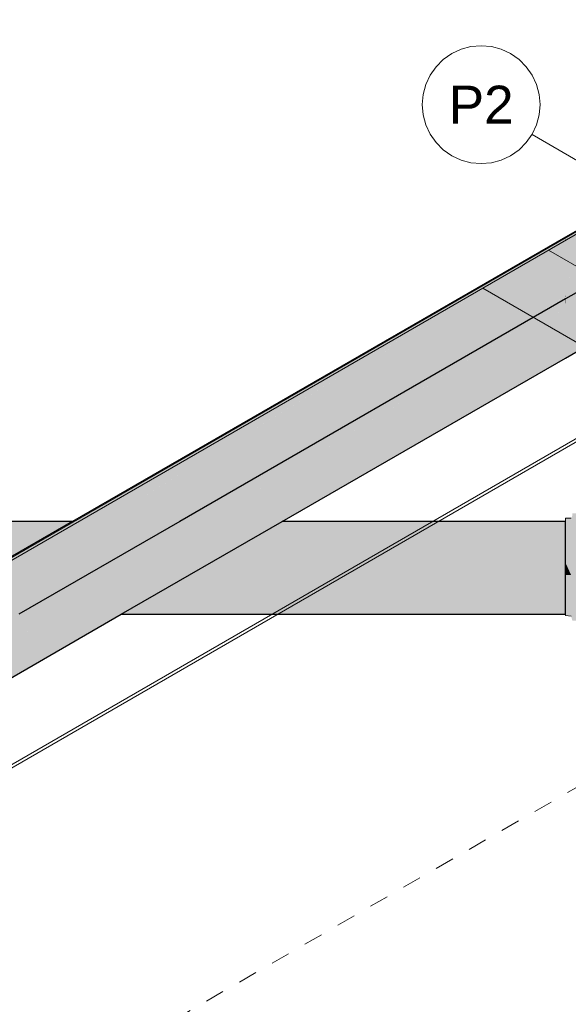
# Model space of a CAD drawing. Header units: millimetres. Extents: x -261 to 187, y -214 to 106.
# Tile 297 of 656: x -96.5 to -93.6, y -200.74 to -195.55. Entities that reach past the tile are written whole.
import ezdxf

# ---------------------------------------------------------------- set-up
doc = ezdxf.new("R2010")
doc.units = ezdxf.units.MM
doc.header["$LTSCALE"] = 0.005
doc.header["$MEASUREMENT"] = 0
doc.linetypes.add('JIS_02_2.0', pattern=[0.3, 0.2, -0.1])
doc.linetypes.add('NULL', pattern=[0])
for name, color, linetype, lineweight in [('AP-Condutos', 4, 'Continuous', 25), ('AP-Conexões', 9, 'Continuous', 18), ('DI-Indicação peça', 7, 'Continuous', 15), ('DI-Tabelas', 7, 'Continuous', 13), ('DI-Área do detalhe', 7, 'JIS_02_2.0', 9), ('IFC-Cobertura-Contorno', 253, 'Continuous', 5), ('IFC-Parede padrão-Contorno', 9, 'Continuous', 5), ('IFC-Parede-Contorno', 9, 'Continuous', 5), ('IFC-Segmento de fluxo-Contorno', 142, 'Continuous', 5)]:
    doc.layers.add(name, color=color, linetype=linetype, lineweight=lineweight)
doc.styles.add('Arial', font='arial.ttf')

msp = doc.modelspace()

# ---------------------------------------------------------------- hatches: boundary and pattern name
at = {"layer": 'AP-Condutos', "linetype": 'Continuous'}
for points in [[(-93.5391, -196.9583), (-93.5391, -196.7279), (-93.5391, -196.6583), (-93.5442, -196.6553), (-93.6181, -196.698), (-93.6182, -196.6989), (-93.6182, -196.7022), (-93.6182, -196.7039), (-93.6181, -196.7038), (-93.6182, -196.7039), (-93.6182, -196.7045), (-93.6182, -196.7039), (-93.6183, -196.704), (-93.6183, -196.7047), (-93.6183, -196.7051), (-93.6183, -196.7047), (-93.6183, -196.704), (-93.6184, -196.7049), (-93.6184, -196.7054), (-93.6184, -196.7057), (-93.6184, -196.7067), (-93.6183, -196.7067), (-93.6182, -196.7066), (-93.6182, -196.7058), (-93.6182, -196.7043), (-93.6182, -196.7058), (-93.6182, -196.7066), (-93.6181, -196.7066), (-93.6182, -196.7077), (-93.6181, -196.7076), (-93.6182, -196.7106), (-93.6182, -196.7118), (-93.6181, -196.7118), (-93.7782, -196.82), (-93.7731, -196.823), (-93.7782, -196.82), (-93.6186, -196.7121), (-93.6184, -196.7104), (-93.6184, -196.71), (-93.6184, -196.7092), (-93.6184, -196.7078), (-93.6186, -196.7079), (-93.7812, -196.8183), (-93.7806, -196.8186), (-93.7812, -196.8183), (-94.2643, -197.146), (-93.7812, -196.8183), (-93.6181, -196.7076), (-93.7813, -196.8183), (-93.6181, -196.7076), (-93.7885, -196.8141), (-94.2673, -197.1477), (-95.8138, -198.1973), (-94.2353, -197.1293), (-94.0557, -197.0258), (-93.7386, -196.8429), (-94.0557, -197.0258), (-94.2353, -197.1293), (-95.8138, -198.1973), (-94.2673, -197.1477), (-93.7885, -196.8141), (-93.6186, -196.7079), (-93.6186, -196.7068), (-93.7893, -196.8136), (-94.9912, -197.5652), (-95.8153, -198.1973), (-94.9912, -197.5652), (-96.0035, -198.1973), (-95.0007, -197.5706), (-93.6181, -196.7066), (-95.004, -197.5725), (-93.6181, -196.7066), (-95.5729, -197.9005), (-96.0039, -198.1973), (-95.5729, -197.9005), (-96.0589, -198.1973), (-93.6181, -196.7038), (-96.2085, -198.1973), (-96.06, -198.1973), (-96.2085, -198.1973), (-93.6181, -196.698), (-96.211, -198.1973), (-97.0582, -198.6872), (-96.2111, -198.1973), (-93.6181, -196.6979), (-96.2147, -198.1973), (-97.0631, -198.6872), (-96.2147, -198.1973), (-93.6181, -196.6979), (-96.2158, -198.1973), (-97.0644, -198.6872), (-100.162, -200.4766), (-100.1609, -200.476), (-97.0644, -198.6872), (-100.1627, -200.4755), (-100.1638, -200.4762), (-102.2527, -201.682), (-102.2562, -201.684), (-102.2532, -201.6857), (-102.2527, -201.6861), (-102.0293, -201.8152), (-102.0259, -201.8172), (-102.2527, -201.9804), (-102.0052, -201.8292), (-102.0039, -201.8299), (-101.9964, -201.8342), (-99.7942, -200.5646), (-99.7931, -200.5639), (-96.8609, -198.6872), (-99.894, -200.5398), (-99.8952, -200.5405), (-96.8609, -198.6872), (-96.7879, -198.6872), (-96.5379, -198.6872), (-96.7879, -198.6872), (-96.8609, -198.6872), (-99.7942, -200.5646), (-101.8909, -201.7734), (-101.9098, -201.7843), (-101.9094, -201.7845), (-101.9098, -201.7843), (-101.9964, -201.8342), (-101.9942, -201.8355), (-101.9069, -201.7859), (-101.9942, -201.8355), (-102.1635, -201.9463), (-101.9828, -201.8421), (-101.9896, -201.8382), (-101.9828, -201.8421), (-101.9575, -201.8275), (-101.9062, -201.7863), (-101.9575, -201.8275), (-101.9046, -201.7872), (-101.8909, -201.7768), (-101.9046, -201.7872), (-101.9575, -201.8275), (-101.8961, -201.7921), (-101.8927, -201.7941), (-101.8909, -201.7892), (-100.4147, -200.9381), (-101.8909, -201.7892), (-101.8927, -201.7941), (-101.8909, -201.7932), (-99.932, -200.6638), (-99.9039, -200.6436), (-99.932, -200.6638), (-99.77, -200.5704), (-99.7749, -200.5692), (-97.4099, -199.2057), (-99.7749, -200.5692), (-99.77, -200.5704), (-96.7993, -198.8577), (-96.746, -198.8229), (-96.7993, -198.8577), (-96.5036, -198.6872), (-96.5106, -198.6872), (-95.9602, -198.3699), (-96.5106, -198.6872), (-96.5036, -198.6872), (-95.8122, -198.2886), (-95.787, -198.27), (-95.6882, -198.1973), (-95.787, -198.27), (-95.8122, -198.2886), (-95.6539, -198.1973), (-95.6609, -198.1973), (-94.446, -197.4969), (-95.6609, -198.1973), (-95.6539, -198.1973), (-94.128, -197.3176), (-94.0241, -197.2536), (-94.128, -197.3176), (-94.1222, -197.3142), (-94.0637, -197.2805), (-93.9567, -197.2148), (-93.9729, -197.2241), (-93.9567, -197.2148), (-93.6185, -197.0041), (-94.0194, -197.251), (-93.6181, -197.0039), (-93.6181, -196.9126), (-93.6181, -196.7735), (-93.6181, -196.9126), (-93.6181, -197.0039), (-93.5997, -196.9232), (-93.5574, -196.7385), (-93.6181, -197.0039), (-93.6182, -197.0039), (-93.6182, -197.0045), (-93.6182, -197.0039), (-93.6183, -197.004), (-93.6184, -197.004), (-93.6184, -197.005), (-93.6184, -197.0056), (-93.6183, -197.0049), (-93.6183, -197.0053), (-93.6183, -197.0049), (-93.6184, -197.0056), (-93.6184, -197.0059), (-93.6184, -197.0056), (-93.6184, -197.005), (-93.6184, -197.004), (-93.6185, -197.0041), (-93.9567, -197.2148), (-93.6185, -197.0071), (-93.6184, -197.007), (-93.6183, -197.0069), (-93.6182, -197.0069), (-93.6182, -197.0062), (-93.6182, -197.0044), (-93.6182, -197.0062), (-93.6182, -197.0069), (-93.6181, -197.0068), (-93.6182, -197.0082), (-93.6181, -197.0082), (-93.6182, -197.0082), (-93.6182, -197.0092), (-93.6182, -197.0129), (-93.6182, -197.0143), (-93.6181, -197.0142), (-93.6902, -197.0652), (-93.6643, -197.0503), (-93.6182, -197.16), (-93.6181, -197.0236), (-93.6162, -197.0225), (-93.544, -196.9809), (-93.529, -196.9723), (-93.5219, -196.9682)], [(-93.5442, -196.6553), (-93.6181, -196.6978), (-93.6182, -196.6979), (-93.6181, -196.6979)], [(-93.5442, -196.6553), (-93.6181, -196.6979), (-93.6182, -196.698), (-93.6181, -196.698)], [(-93.6181, -196.6978), (-96.2189, -198.1973), (-97.0686, -198.6872), (-100.1638, -200.4762), (-97.0644, -198.6872), (-96.2158, -198.1973)], [(-96.2158, -198.1973), (-93.6186, -196.6982), (-93.6186, -196.6981)], [(-96.211, -198.1973), (-93.6186, -196.6982), (-93.6186, -196.6982)], [(-93.6184, -196.6981), (-93.6186, -196.6982), (-96.2085, -198.1973), (-93.6186, -196.7041), (-93.6184, -196.704), (-93.6184, -196.7018), (-93.6184, -196.7012), (-93.6184, -196.7001)], [(-93.6184, -196.7049), (-93.6184, -196.704), (-93.6186, -196.7041), (-96.0589, -198.1973), (-93.6186, -196.7068)], [(-95.0007, -197.5706), (-96.0035, -198.1973), (-94.9912, -197.5652), (-93.6186, -196.7068)], [(-93.6184, -196.698), (-93.6186, -196.6981), (-93.6186, -196.6982)], [(-93.6184, -196.6981), (-93.6186, -196.6982), (-93.6186, -196.6982)], [(-93.6186, -196.7068), (-93.6184, -196.7054), (-93.6184, -196.7049)], [(-93.6186, -196.7068), (-93.6184, -196.7067), (-93.6184, -196.7057), (-93.6184, -196.7054)], [(-93.6183, -196.7078), (-93.6182, -196.7077), (-93.6182, -196.7074), (-93.6182, -196.7068), (-93.6182, -196.7066), (-93.6182, -196.7068), (-93.6182, -196.7066), (-93.6183, -196.7071), (-93.6182, -196.7066), (-93.6183, -196.707), (-93.6184, -196.7074), (-93.6183, -196.707), (-93.6183, -196.7067), (-93.6184, -196.7073), (-93.6186, -196.7079), (-93.6184, -196.7078)], [(-93.6184, -196.7067), (-93.6186, -196.7068), (-93.6186, -196.7079)], [(-93.6184, -196.7071), (-93.6183, -196.7067), (-93.6184, -196.7067), (-93.6186, -196.7079)], [(-93.6186, -196.7079), (-93.6184, -196.7073), (-93.6183, -196.7067), (-93.6184, -196.7071)], [(-93.6186, -196.7121), (-93.6184, -196.7119), (-93.6184, -196.7104)], [(-93.6182, -196.698), (-93.6183, -196.6981), (-93.6184, -196.6981), (-93.6184, -196.7001), (-93.6184, -196.7012), (-93.6184, -196.7018), (-93.6183, -196.6998), (-93.6184, -196.7018), (-93.6184, -196.704), (-93.6183, -196.704), (-93.6183, -196.7006), (-93.6183, -196.704), (-93.6182, -196.7039), (-93.6182, -196.7022), (-93.6182, -196.6989), (-93.6182, -196.698), (-93.6182, -196.6992)], [(-93.6183, -196.704), (-93.6184, -196.704), (-93.6184, -196.7049)], [(-93.6184, -196.7119), (-93.6183, -196.7119), (-93.6182, -196.7118), (-93.6182, -196.7106), (-93.6182, -196.7083), (-93.6182, -196.7077), (-93.6182, -196.7086), (-93.6182, -196.7077), (-93.6183, -196.7078), (-93.6183, -196.7089), (-93.6183, -196.7096), (-93.6183, -196.7089), (-93.6183, -196.7078), (-93.6184, -196.7078), (-93.6184, -196.7092), (-93.6184, -196.71), (-93.6184, -196.7104)], [(-93.6183, -196.698), (-93.6182, -196.698), (-93.6182, -196.6979)], [(-93.6183, -196.6981), (-93.6182, -196.698), (-93.6182, -196.698)], [(-93.6182, -196.7066), (-93.6183, -196.7067), (-93.6183, -196.707)], [(-93.6181, -196.698), (-93.6182, -196.698), (-93.6182, -196.6989)], [(-93.6182, -196.7074), (-93.6182, -196.7077), (-93.6181, -196.7066), (-93.6182, -196.7066), (-93.6182, -196.7068)], [(-93.6181, -196.7076), (-93.6182, -196.7077), (-93.6182, -196.7083), (-93.6182, -196.7106)], [(-93.2626, -197.1181), (-93.2569, -197.1057), (-93.2569, -196.8214), (-93.2963, -197.0986), (-93.2684, -197.1148), (-93.2963, -197.0986), (-93.2569, -196.8214), (-93.3291, -197.0796), (-93.2569, -196.8214), (-93.2621, -196.8184), (-93.5217, -196.9683), (-93.2621, -196.8184), (-93.5218, -196.9683), (-93.2621, -196.8184), (-93.5219, -196.9682), (-93.6181, -197.0236), (-93.6182, -197.0239), (-93.6181, -197.0239), (-93.6182, -197.024), (-93.6181, -197.024), (-93.6182, -197.0243), (-93.6181, -197.0243), (-93.5215, -196.9684), (-93.5182, -196.9703), (-93.5215, -196.9684), (-93.6181, -197.0243), (-93.6182, -197.0243), (-93.6182, -197.0252), (-93.6182, -197.0285), (-93.6182, -197.0297), (-93.6181, -197.0296), (-93.5167, -196.9712), (-93.6181, -197.0296), (-93.6182, -197.0297), (-93.6182, -197.0318), (-93.6182, -197.0396), (-93.6182, -197.0423), (-93.6181, -197.0423), (-93.5091, -196.9756), (-93.6181, -197.0423), (-93.6182, -197.0423), (-93.6182, -197.0432), (-93.6182, -197.0466), (-93.6182, -197.0477), (-93.6181, -197.0477), (-93.506, -196.9774), (-93.6181, -197.0477), (-93.6182, -197.0477), (-93.6182, -197.0516), (-93.6182, -197.0477), (-93.6182, -197.0527), (-93.6182, -197.0477), (-93.6183, -197.0478), (-93.6183, -197.0548), (-93.6183, -197.0582), (-93.6183, -197.0548), (-93.6183, -197.0478), (-93.6184, -197.0478), (-93.6184, -197.0557), (-93.6184, -197.0603), (-93.6184, -197.0625), (-93.6184, -197.0707), (-93.6183, -197.0706), (-93.6182, -197.0705), (-93.6182, -197.066), (-93.6182, -197.0705), (-93.6181, -197.0705), (-93.4936, -196.9846), (-93.4068, -197.0347), (-93.4936, -196.9846), (-93.6181, -197.0705), (-93.7314, -197.1486), (-93.6185, -197.0707), (-93.6184, -197.0707), (-93.6184, -197.0625), (-93.6184, -197.0603), (-93.6184, -197.0557), (-93.6184, -197.0478), (-93.6185, -197.0479), (-93.7578, -197.1459), (-95.2521, -198.1973), (-95.047, -198.1475), (-95.0451, -198.1463), (-93.7229, -197.1495), (-93.6182, -197.16), (-93.503, -197.1717), (-93.3549, -197.1719), (-93.3025, -197.1416), (-93.3549, -197.1719), (-93.503, -197.1717), (-93.6182, -197.16), (-93.7229, -197.1495), (-93.6182, -197.3237), (-93.604, -197.3155), (-93.3766, -197.1844), (-93.604, -197.3155), (-93.6182, -197.3237), (-93.7229, -197.1495), (-95.0451, -198.1463), (-93.6233, -197.3266), (-95.0451, -198.1463), (-95.047, -198.1475), (-95.2521, -198.1973), (-93.7578, -197.1459), (-93.6181, -197.0477), (-93.7586, -197.1459), (-93.6181, -197.0477), (-93.7726, -197.1445), (-95.4533, -198.1973), (-95.262, -198.1973), (-95.4533, -198.1973), (-95.8647, -198.6189), (-95.8563, -198.614), (-95.1335, -198.1973), (-95.8563, -198.614), (-95.8647, -198.6189), (-95.4533, -198.1973), (-93.7794, -197.1438), (-93.6181, -197.0423), (-93.7796, -197.1438), (-93.6181, -197.0423), (-93.7835, -197.1434), (-95.4559, -198.1973), (-93.7835, -197.1434), (-95.5071, -198.1973), (-93.6181, -197.0296), (-95.6435, -198.1973), (-95.5132, -198.1973), (-95.6435, -198.1973), (-93.6181, -197.0243), (-95.6462, -198.1973), (-96.4932, -198.6872), (-95.6464, -198.1973), (-93.6181, -197.024), (-95.6501, -198.1973), (-93.6181, -197.0239), (-95.6501, -198.1973), (-96.4984, -198.6872), (-95.6501, -198.1973), (-93.6181, -197.0239), (-95.651, -198.1973), (-93.6181, -197.0236), (-95.6539, -198.1973), (-95.6512, -198.1973), (-95.6539, -198.1973), (-96.5036, -198.6872), (-99.7645, -200.5717), (-96.4997, -198.6872), (-99.7626, -200.5721), (-99.7614, -200.5715), (-96.4997, -198.6872), (-99.7633, -200.571), (-99.7645, -200.5717), (-99.7633, -200.571), (-99.7688, -200.5697), (-99.77, -200.5704), (-101.8909, -201.7991), (-101.8909, -201.7992), (-101.8909, -202.088), (-101.8909, -202.0932), (-101.8909, -202.1008), (-101.8909, -202.1052), (-101.6739, -201.9681), (-101.8909, -202.1052), (-99.3875, -200.6619), (-99.4022, -200.6584), (-99.4955, -200.636), (-96.3083, -198.6872), (-96.2353, -198.6872), (-95.9313, -198.6573), (-96.2353, -198.6872), (-96.3083, -198.6872), (-99.4943, -200.6353), (-99.4955, -200.636), (-99.4022, -200.6584), (-99.4021, -200.6583), (-99.401, -200.6576), (-99.4021, -200.6583), (-99.4022, -200.6584), (-99.3875, -200.6619), (-99.3863, -200.6611), (-99.2023, -200.5431), (-99.1471, -200.5113), (-95.9832, -198.6872), (-99.1471, -200.5113), (-99.2023, -200.5431), (-99.3875, -200.6619), (-95.9624, -198.6872), (-95.1127, -198.1973), (-93.6182, -197.3357), (-93.3589, -197.1862), (-93.2702, -197.1351), (-93.2629, -197.1188)], [(-95.6464, -198.1973), (-96.4932, -198.6872), (-95.6462, -198.1973), (-93.6181, -197.024)], [(-95.651, -198.1973), (-93.6185, -197.0241), (-93.6185, -197.0239)], [(-95.6501, -198.1973), (-93.6185, -197.0242), (-93.6185, -197.0241)], [(-95.6462, -198.1973), (-93.6185, -197.0245), (-93.6185, -197.0242)], [(-93.6184, -197.0244), (-93.6185, -197.0245), (-95.6435, -198.1973), (-93.6185, -197.0298), (-93.6184, -197.0298), (-93.6184, -197.0278), (-93.6184, -197.0273), (-93.6184, -197.0263)], [(-93.6185, -197.0425), (-93.6184, -197.0424), (-93.6184, -197.0379), (-93.6184, -197.0366), (-93.6184, -197.0341), (-93.6184, -197.0298), (-93.6185, -197.0299), (-95.5071, -198.1973)], [(-93.6181, -197.0082), (-93.8256, -197.1391), (-93.6185, -197.0084), (-93.6185, -197.0071), (-93.8272, -197.1389), (-93.6181, -197.0068), (-93.8324, -197.1384), (-94.0637, -197.2805), (-93.9846, -197.2349), (-93.9232, -197.1995), (-93.8273, -197.1389), (-93.9232, -197.1995), (-93.9228, -197.1993), (-93.9221, -197.1989), (-93.9016, -197.1871), (-93.8543, -197.1598), (-93.8195, -197.1397), (-93.7341, -197.0905), (-93.7331, -197.0899)], [(-93.6184, -197.0083), (-93.6185, -197.0084), (-93.7331, -197.0899), (-93.7123, -197.0779), (-93.6902, -197.0652), (-93.6185, -197.0145), (-93.6184, -197.0144), (-93.6184, -197.0122), (-93.6184, -197.0116), (-93.6184, -197.0104)], [(-93.6182, -197.0071), (-93.6182, -197.0069), (-93.6182, -197.0072), (-93.6182, -197.0069), (-93.6183, -197.0075), (-93.6182, -197.0069), (-93.6183, -197.0074), (-93.6184, -197.0078), (-93.6184, -197.0077), (-93.6185, -197.0084), (-93.6184, -197.0083), (-93.6183, -197.0083), (-93.6182, -197.0082), (-93.6182, -197.0079)], [(-93.6184, -197.007), (-93.6185, -197.0071), (-93.6185, -197.0084), (-93.6184, -197.0077), (-93.6184, -197.0074)], [(-93.6184, -197.0239), (-93.6184, -197.0238), (-93.6185, -197.0241)], [(-93.6184, -197.0238), (-93.6185, -197.0239), (-93.6185, -197.0241)], [(-93.6185, -197.0241), (-93.6184, -197.024), (-93.6184, -197.0239)], [(-93.6185, -197.0241), (-93.6184, -197.0239), (-93.6184, -197.0239)], [(-93.6184, -197.024), (-93.6185, -197.0241), (-93.6185, -197.0242)], [(-93.6184, -197.0242), (-93.6184, -197.0241), (-93.6185, -197.0245)], [(-93.6184, -197.0241), (-93.6185, -197.0242), (-93.6185, -197.0245)], [(-93.6185, -197.0245), (-93.6184, -197.0243), (-93.6184, -197.0242)], [(-93.6185, -197.0245), (-93.6184, -197.0244), (-93.6184, -197.0243)], [(-93.6184, -197.0077), (-93.6184, -197.0078), (-93.6183, -197.0074), (-93.6183, -197.007)], [(-93.6183, -197.007), (-93.6184, -197.007), (-93.6184, -197.0074), (-93.6184, -197.0077)], [(-93.6182, -197.0082), (-93.6183, -197.0083), (-93.6183, -197.0101), (-93.6183, -197.0083), (-93.6184, -197.0083), (-93.6184, -197.0104), (-93.6184, -197.0116), (-93.6184, -197.0122), (-93.6184, -197.0144), (-93.6183, -197.0143), (-93.6183, -197.011), (-93.6183, -197.0143), (-93.6182, -197.0143), (-93.6182, -197.0129), (-93.6182, -197.0092), (-93.6182, -197.0082), (-93.6182, -197.0095)], [(-93.6184, -197.0239), (-93.6184, -197.0239), (-93.6183, -197.0237)], [(-93.6184, -197.0239), (-93.6183, -197.0238), (-93.6183, -197.0237)], [(-93.6183, -197.0237), (-93.6184, -197.0238), (-93.6184, -197.0239)], [(-93.6184, -197.024), (-93.6183, -197.024), (-93.6183, -197.0238)], [(-93.6184, -197.0239), (-93.6184, -197.024), (-93.6183, -197.0238)], [(-93.6184, -197.0241), (-93.6183, -197.0241), (-93.6183, -197.024)], [(-93.6184, -197.0242), (-93.6184, -197.0243), (-93.6183, -197.0241)], [(-93.6184, -197.0243), (-93.6183, -197.0242), (-93.6183, -197.0241)], [(-93.6183, -197.0241), (-93.6184, -197.0241), (-93.6184, -197.0242)], [(-93.6184, -197.0244), (-93.6183, -197.0244), (-93.6183, -197.0242)], [(-93.6184, -197.0243), (-93.6184, -197.0244), (-93.6183, -197.0242)], [(-93.6184, -197.0243), (-93.6183, -197.0242), (-93.6183, -197.0242)], [(-93.6182, -197.0243), (-93.6183, -197.0244), (-93.6183, -197.026), (-93.6183, -197.0244), (-93.6184, -197.0244), (-93.6184, -197.0263), (-93.6184, -197.0273), (-93.6184, -197.0278), (-93.6184, -197.0298), (-93.6183, -197.0297), (-93.6183, -197.0268), (-93.6183, -197.0297), (-93.6182, -197.0297), (-93.6182, -197.0285), (-93.6182, -197.0252), (-93.6182, -197.0243), (-93.6182, -197.0255)], [(-93.6184, -197.0424), (-93.6183, -197.0424), (-93.6182, -197.0423), (-93.6182, -197.0396), (-93.6182, -197.0318), (-93.6182, -197.0297), (-93.6182, -197.0324), (-93.6182, -197.0297), (-93.6183, -197.0297), (-93.6183, -197.0336), (-93.6183, -197.0354), (-93.6183, -197.0336), (-93.6183, -197.0297), (-93.6184, -197.0298), (-93.6184, -197.0341), (-93.6184, -197.0366), (-93.6184, -197.0379)], [(-93.6182, -197.0069), (-93.6183, -197.007), (-93.6183, -197.0074)], [(-93.6183, -197.024), (-93.6182, -197.0239), (-93.6182, -197.0237)], [(-93.6183, -197.0238), (-93.6183, -197.024), (-93.6182, -197.0237)], [(-93.6183, -197.0238), (-93.6182, -197.0237), (-93.6182, -197.0237)], [(-93.6182, -197.0237), (-93.6183, -197.0237), (-93.6183, -197.0238)], [(-93.6183, -197.024), (-93.6183, -197.0241), (-93.6182, -197.0239)], [(-93.6183, -197.0241), (-93.6182, -197.024), (-93.6182, -197.0239)], [(-93.6183, -197.0242), (-93.6183, -197.0242), (-93.6182, -197.024)], [(-93.6183, -197.0242), (-93.6182, -197.0241), (-93.6182, -197.024)], [(-93.6182, -197.024), (-93.6183, -197.0241), (-93.6183, -197.0242)], [(-93.6183, -197.0244), (-93.6182, -197.0243), (-93.6182, -197.0241)], [(-93.6183, -197.0242), (-93.6183, -197.0244), (-93.6182, -197.0241)], [(-93.6181, -197.0068), (-93.6182, -197.0069), (-93.6182, -197.0071), (-93.6182, -197.0079), (-93.6182, -197.0082)], [(-93.6182, -197.0239), (-93.6182, -197.0239), (-93.6181, -197.0236)], [(-93.6181, -197.0236), (-93.6182, -197.0237), (-93.6182, -197.0239)], [(-93.6181, -197.0236), (-93.6182, -197.0237), (-93.6182, -197.0237)], [(-93.6182, -197.0239), (-93.6182, -197.0237), (-93.6182, -197.0239)], [(-93.6181, -197.0239), (-93.6182, -197.0239), (-93.6182, -197.024)], [(-93.6182, -197.0243), (-93.6182, -197.0243), (-93.6181, -197.024)], [(-93.6181, -197.024), (-93.6182, -197.0241), (-93.6182, -197.0243)], [(-93.6181, -197.024), (-93.6182, -197.024), (-93.6182, -197.0241)], [(-93.6182, -197.0243), (-93.6182, -197.0241), (-93.6182, -197.0243)], [(-93.6185, -197.0479), (-93.6184, -197.0478), (-93.6184, -197.0459), (-93.6184, -197.0453), (-93.6184, -197.0443), (-93.6184, -197.0424), (-93.6185, -197.0425), (-93.7794, -197.1438), (-95.4533, -198.1973), (-93.7726, -197.1445)], [(-93.6184, -197.0478), (-93.6183, -197.0478), (-93.6182, -197.0477), (-93.6182, -197.0466), (-93.6182, -197.0432), (-93.6182, -197.0423), (-93.6182, -197.0435), (-93.6182, -197.0423), (-93.6183, -197.0424), (-93.6183, -197.044), (-93.6183, -197.0448), (-93.6183, -197.044), (-93.6183, -197.0424), (-93.6184, -197.0424), (-93.6184, -197.0443), (-93.6184, -197.0453), (-93.6184, -197.0459)], [(-96.2189, -198.1973), (-107.4187, -198.1973), (-107.4385, -198.2061), (-107.5209, -198.2431), (-107.5396, -198.258), (-107.6209, -198.3227), (-107.6355, -198.3408), (-107.7013, -198.4223), (-107.7096, -198.4404), (-107.7483, -198.5247), (-107.7493, -198.54), (-107.7537, -198.6122), (-107.7472, -198.6223), (-107.7166, -198.6697), (-107.7037, -198.6728), (-97.0396, -198.6704), (-97.0388, -198.67), (-97.0383, -198.6697), (-97.026, -198.6626), (-97.0185, -198.6583), (-96.9427, -198.6146), (-96.9402, -198.6131), (-96.9386, -198.6122), (-96.9207, -198.6019), (-96.9094, -198.5954), (-96.7927, -198.5281), (-96.7892, -198.5261), (-96.7868, -198.5247), (-96.7673, -198.5135), (-96.7543, -198.5059), (-96.6159, -198.4262), (-96.612, -198.4239), (-96.6092, -198.4223), (-96.5918, -198.4123), (-96.5793, -198.4051), (-96.4427, -198.3263), (-95.8727, -198.3235), (-96.4392, -198.3243), (-96.4364, -198.3227), (-96.4238, -198.3154), (-96.4139, -198.3097), (-96.3033, -198.246), (-96.3006, -198.2444), (-96.2984, -198.2431), (-96.2916, -198.2392), (-96.286, -198.236), (-96.2218, -198.199), (-96.2203, -198.1981)], [(-93.6183, -198.6872), (-93.6183, -198.6697), (-93.6183, -198.6122), (-93.6183, -198.5247), (-93.6183, -198.4223), (-93.6183, -198.3227), (-93.6183, -198.2431), (-93.6183, -198.1973), (-95.1127, -198.1973), (-95.1144, -198.1983), (-95.1838, -198.2383), (-95.1849, -198.2389), (-95.1921, -198.2431), (-95.1951, -198.2448), (-95.3147, -198.3138), (-95.3165, -198.3148), (-95.3302, -198.3227), (-95.334, -198.3249), (-95.4821, -198.4103), (-95.4841, -198.4114), (-95.503, -198.4223), (-95.5072, -198.4247), (-95.6575, -198.5114), (-95.6594, -198.5125), (-95.6806, -198.5247), (-95.6845, -198.5269), (-95.8114, -198.6001), (-95.8129, -198.601), (-95.8324, -198.6122), (-95.8351, -198.6138), (-95.9177, -198.6614), (-95.9187, -198.662), (-95.932, -198.6697), (-95.9329, -198.6702), (-95.958, -198.6846), (-95.9583, -198.6848), (-95.9624, -198.6872)]]:
    msp.add_hatch(color=151, dxfattribs=at).paths.add_polyline_path(points)
at = {"layer": 'AP-Conexões', "linetype": 'Continuous'}
for points in [[(-93.589, -198.188), (-93.589, -198.1798), (-93.6183, -198.18), (-93.6183, -198.1949), (-93.589, -198.1971), (-93.5916, -198.1969), (-93.5917, -198.1971), (-93.5916, -198.1969), (-93.6183, -198.1949), (-93.6132, -198.1971), (-93.5941, -198.2051), (-93.6127, -198.1973), (-93.6183, -198.1949), (-93.6183, -198.1973), (-93.6184, -198.2265), (-93.5942, -198.2055), (-93.6184, -198.2265), (-93.5962, -198.212), (-93.589, -198.2073), (-93.5962, -198.212), (-93.6184, -198.2265), (-93.6005, -198.2265), (-93.589, -198.2265), (-93.6184, -198.2265), (-93.6183, -198.2725), (-93.5889, -198.2585), (-93.6183, -198.2725), (-93.6183, -198.3299), (-93.6184, -198.3946), (-93.6183, -198.4623), (-93.6183, -198.5284), (-93.6184, -198.5884), (-93.6183, -198.6382), (-93.6183, -198.6743), (-93.6183, -198.6872), (-93.6184, -198.6944), (-93.6078, -198.6872), (-93.5889, -198.6743), (-93.5842, -198.6977), (-93.5818, -198.7091), (-93.5818, -198.698), (-93.5818, -198.6966), (-93.5818, -198.7091), (-93.5889, -198.6743), (-93.6184, -198.6944), (-93.589, -198.6973), (-93.5818, -198.7217), (-93.528, -198.7186), (-93.528, -198.6966), (-93.5819, -198.6685), (-93.5889, -198.623), (-93.5819, -198.6685), (-93.528, -198.6966), (-93.528, -198.657), (-93.5818, -198.6403), (-93.5818, -198.6), (-93.5889, -198.5493), (-93.589, -198.4624), (-93.589, -198.3725), (-93.5889, -198.2906), (-93.589, -198.3725), (-93.589, -198.4624), (-93.5889, -198.5493), (-93.5818, -198.6), (-93.5818, -198.6403), (-93.528, -198.657), (-93.528, -198.6026), (-93.5818, -198.5598), (-93.5818, -198.5121), (-93.5818, -198.4645), (-93.5818, -198.4154), (-93.5819, -198.3662), (-93.5818, -198.3214), (-93.5818, -198.2766), (-93.5819, -198.3662), (-93.5818, -198.4154), (-93.5818, -198.4645), (-93.5818, -198.5121), (-93.5818, -198.5598), (-93.528, -198.6026), (-93.528, -198.5369), (-93.528, -198.4646), (-93.528, -198.3905), (-93.528, -198.3196), (-93.528, -198.2569), (-93.5819, -198.2065), (-93.528, -198.2569), (-93.528, -198.2065), (-93.528, -198.1971), (-93.5672, -198.1971), (-93.5819, -198.1971), (-93.5672, -198.1971), (-93.528, -198.1971), (-93.528, -198.172), (-93.528, -198.1556), (-93.5819, -198.1553), (-93.5818, -198.1644), (-93.5873, -198.1971), (-93.5844, -198.1797), (-93.5818, -198.1644), (-93.5865, -198.1797)], [(-93.6183, -198.416), (-93.6184, -198.4799), (-93.589, -198.4799)]]:
    msp.add_hatch(color=140, dxfattribs=at).paths.add_polyline_path(points)

# ---------------------------------------------------------------- linework, layer by layer
at = {"layer": 'AP-Condutos'}
for p, q in [((-93.5442, -196.6553), (-93.6181, -196.6978)), ((-93.6181, -196.6978), (-96.2189, -198.1973)), ((-93.5219, -196.9682), (-93.6181, -197.0236)), ((-93.6181, -197.0236), (-95.6539, -198.1973)), ((-93.6182, -197.3357), (-93.3589, -197.1862)), ((-95.1127, -198.1973), (-93.6182, -197.3357)), ((-96.2189, -198.1973), (-107.4187, -198.1973)), ((-96.2189, -198.1973), (-97.0686, -198.6872)), ((-95.6539, -198.1973), (-96.5036, -198.6872)), ((-95.9624, -198.6872), (-95.1127, -198.1973)), ((-93.6183, -198.1973), (-95.1127, -198.1973)), ((-93.6183, -198.2431), (-93.6183, -198.1973)), ((-93.6183, -198.3227), (-93.6183, -198.2431)), ((-93.6183, -198.4223), (-93.6183, -198.3227)), ((-93.6183, -198.5247), (-93.6183, -198.4223)), ((-93.6183, -198.6122), (-93.6183, -198.5247)), ((-93.6183, -198.6697), (-93.6183, -198.6122)), ((-99.3875, -200.6619), (-95.9624, -198.6872)), ((-95.9624, -198.6872), (-93.6183, -198.6872)), ((-93.6183, -198.6872), (-93.6183, -198.6697))]:
    msp.add_line(p, q, dxfattribs=at)
at = {"layer": 'AP-Conexões'}
for p, q in [((-93.589, -198.1798), (-93.6183, -198.18)), ((-93.6183, -198.18), (-93.6183, -198.1949)), ((-93.6183, -198.1973), (-93.6184, -198.2265)), ((-93.6184, -198.2265), (-93.6183, -198.2725)), ((-93.6183, -198.1949), (-93.6183, -198.1973)), ((-93.6183, -198.2725), (-93.6183, -198.3299)), ((-93.6183, -198.3299), (-93.6184, -198.3946)), ((-93.6184, -198.3946), (-93.6183, -198.4623)), ((-93.6183, -198.416), (-93.6184, -198.4799)), ((-93.6183, -198.4623), (-93.6183, -198.5284)), ((-93.6183, -198.5284), (-93.6184, -198.5884)), ((-93.6184, -198.5884), (-93.6183, -198.6382)), ((-93.6183, -198.6382), (-93.6183, -198.6743)), ((-93.6183, -198.6872), (-93.6184, -198.6944)), ((-93.6184, -198.6944), (-93.589, -198.6973)), ((-93.6183, -198.6743), (-93.6183, -198.6872))]:
    msp.add_line(p, q, dxfattribs=at)
at = {"layer": 'DI-Indicação peça'}
msp.add_line((-93.7948, -196.1559), (-92.9673, -196.6385), dxfattribs=at)
msp.add_lwpolyline([(-93.7524, -195.9992), (-93.7572, -195.9453), (-93.7712, -195.8929), (-93.7941, -195.8438), (-93.8252, -195.7994), (-93.8635, -195.7611), (-93.9079, -195.73), (-93.957, -195.7071), (-94.0093, -195.6931), (-94.0633, -195.6884), (-94.1173, -195.6931), (-94.1696, -195.7071), (-94.2188, -195.73), (-94.2631, -195.7611), (-94.3015, -195.7994), (-94.3325, -195.8438), (-94.3554, -195.8929), (-94.3695, -195.9453), (-94.3742, -195.9992), (-94.3695, -196.0532), (-94.3554, -196.1056), (-94.3325, -196.1547), (-94.3015, -196.1991), (-94.2631, -196.2374), (-94.2188, -196.2685), (-94.1696, -196.2914), (-94.1173, -196.3054), (-94.0633, -196.3101), (-94.0093, -196.3054), (-93.957, -196.2914), (-93.9079, -196.2685), (-93.8635, -196.2374), (-93.8252, -196.1991), (-93.7941, -196.1547), (-93.7712, -196.1056), (-93.7572, -196.0532), (-93.7524, -195.9992)], dxfattribs=at)
at = {"layer": 'DI-Área do detalhe'}
msp.add_lwpolyline([(-86.9974, -195.8114), (-96.8827, -190.1041), (-110.7673, -198.1203), (-100.8819, -203.8276), (-86.9974, -195.8114)], dxfattribs=at)
at = {"layer": 'IFC-Cobertura-Contorno', "lineweight": 5}
msp.add_line((-93.1215, -197.5059), (-101.8314, -202.5345), dxfattribs=at)
at = {"layer": 'IFC-Parede padrão-Contorno', "lineweight": 5}
for p, q in [((-92.7601, -197.3146), (-93.7087, -196.7669)), ((-93.1065, -197.5146), (-94.0551, -196.9669))]:
    msp.add_line(p, q, dxfattribs=at)
at = {"layer": 'IFC-Parede-Contorno', "lineweight": 5}
for p, q in [((-91.0231, -196.3117), (-94.259, -198.1799)), ((-94.259, -198.1799), (-101.597, -202.4165))]:
    msp.add_line(p, q, dxfattribs=at)
at = {"layer": 'IFC-Segmento de fluxo-Contorno', "lineweight": 5}
for p, q in [((-92.4124, -196.0058), (-102.2747, -201.6998)), ((-92.4014, -196.0121), (-102.2637, -201.7061))]:
    msp.add_line(p, q, dxfattribs=at)

# ---------------------------------------------------------------- texts
at = {"layer": 'DI-Tabelas', "linetype": 'NULL', "insert": (-94.0633, -196.0992), "char_height": 0.2, "width": 0.683537, "attachment_point": 8, "line_spacing_factor": 0.6, "style": 'Arial'}
msp.add_mtext('P2', dxfattribs=at)

doc.saveas('drawing.dxf')
